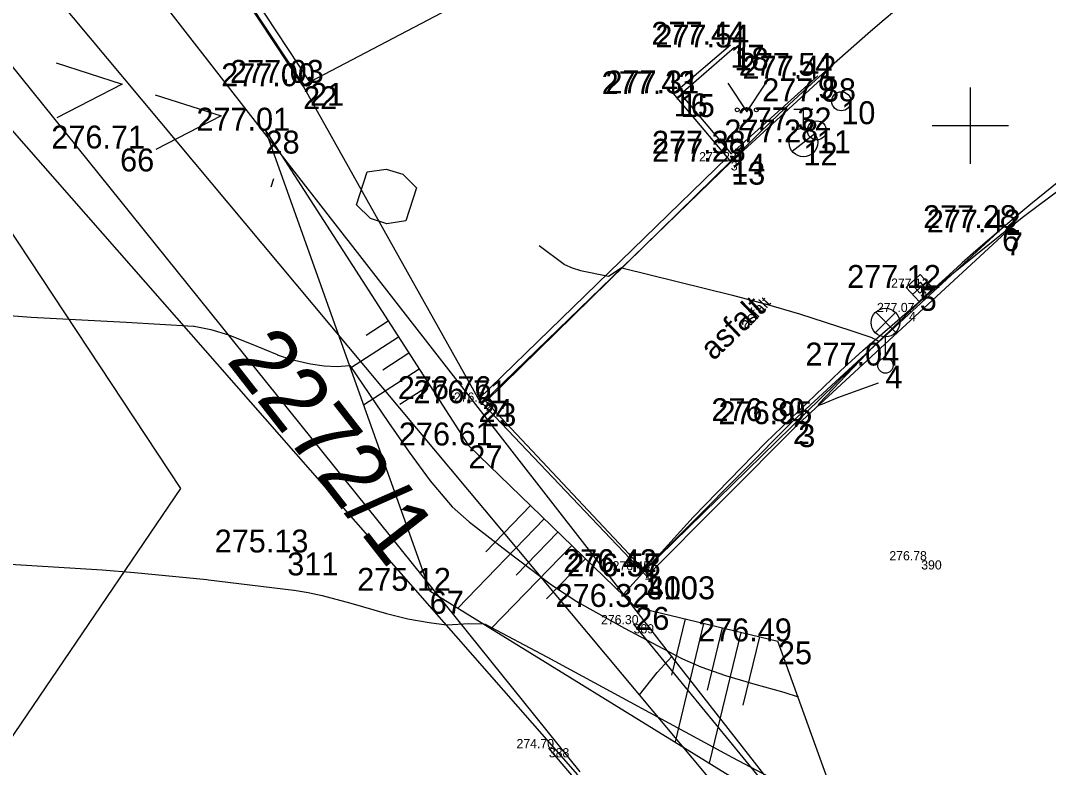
# Model space of a CAD drawing. Extents: x -771260 to -770828, y -1053564 to -1052811.
# Drawn here: x -771024.86 to -770997.95, y -1053166.8 to -1053147.25 of the extents above; entities that cross this region are included whole.
import ezdxf

# ---------------------------------------------------------------- set-up
doc = ezdxf.new("R2010")
doc.units = 0
for name, color, linetype in [('14_8_2023_krizky', 7, 'Continuous'), ('25_10_2019_asfalt', 7, 'Continuous'), ('25_10_2019_hrana', 7, 'Continuous'), ('25_10_2019_pata', 7, 'Continuous'), ('25_10_2019_popis_povrchu', 7, 'Continuous'), ('25_10_2019_vpust', 7, 'Continuous'), ('25_10_2019_zamereny_bod', 7, 'Continuous'), ('25_10_2019_zamereny_bod_cislo', 7, 'Continuous'), ('25_10_2019_zamereny_bod_vyska', 7, 'Continuous'), ('25_3_2019_hrana', 7, 'Continuous'), ('25_3_2019_hydrant', 7, 'Continuous'), ('25_3_2019_krizky_JTSK', 7, 'Continuous'), ('25_3_2019_lampa', 7, 'Continuous'), ('25_3_2019_obrubnik', 7, 'Continuous'), ('25_3_2019_operna_stena', 7, 'Continuous'), ('25_3_2019_pata', 7, 'Continuous'), ('25_3_2019_popis_povrchu', 7, 'Continuous'), ('25_3_2019_soupe', 7, 'Continuous'), ('25_3_2019_srafy', 7, 'Continuous'), ('25_3_2019_vpust', 7, 'Continuous'), ('25_3_2019_vrstevnice_interval_po_1m', 7, 'Continuous'), ('25_3_2019_zamereny_bod', 7, 'Continuous'), ('25_3_2019_zamereny_bod_cislo', 7, 'Continuous'), ('25_3_2019_zamereny_bod_vyska', 7, 'Continuous'), ('25_3_2019_znacka_zelen', 7, 'Continuous'), ('Default', 7, 'Continuous'), ('DKM_Hranice parcel', 7, 'Continuous'), ('DKM_Parcelní čísla', 7, 'Continuous')]:
    doc.layers.add(name, color=color, linetype=linetype)

# ---------------------------------------------------------------- blocks, each defined once
blk = doc.blocks.new('6.301')
at = {"layer": '25_10_2019_vpust'}
blk.add_line((-5, 0), (5, 0), dxfattribs=at)
blk.add_lwpolyline([(-5, -5), (5, -5), (5, 5), (-5, 5)], close=True, dxfattribs=at)
blk = doc.blocks.new('POINT_DISPLAY')
at = {"layer": 'Default'}
blk.add_line((0, 0), (0, 0), dxfattribs=at)
blk = doc.blocks.new('6.140')
at = {"layer": '25_3_2019_soupe'}
blk.add_circle((0, 0), 5, dxfattribs=at)
blk = doc.blocks.new('6.130')
at = {"layer": '25_3_2019_hydrant'}
for p, q in [((-5, 17.5), (5, 17.5)), ((0, 7.5), (0, 17.5)), ((-5.88, -4.62), (5.92, 4.64))]:
    blk.add_line(p, q, dxfattribs=at)
blk.add_circle((0, 0), 7.5, dxfattribs=at)
blk = doc.blocks.new('6.301_1')
at = {"layer": '25_3_2019_vpust'}
blk.add_line((-5, 0), (5, 0), dxfattribs=at)
blk.add_lwpolyline([(-5, -5.02), (5.01, -5.02), (5.01, 5.01), (-5, 5.01)], close=True, dxfattribs=at)
blk = doc.blocks.new('6.560_1')
at = {"layer": '25_3_2019_lampa'}
for p, q in [((-5.28, 17.24), (5.28, 27.8)), ((5.44, 17.3), (-5.12, 27.88)), ((0, 4), (0, 15))]:
    blk.add_line(p, q, dxfattribs=at)
for centre, radius in [((0, 22.5), 7.5), ((0, 0), 4), ((0, 0), 4)]:
    blk.add_circle(centre, radius, dxfattribs=at)
blk = doc.blocks.new('3.140_1')
at = {"layer": '25_3_2019_znacka_zelen'}
blk.add_lwpolyline([(-10, 15), (0, 0), (10, 15)], dxfattribs=at)
for centre in [(-5, 1), (-5, 1), (5, 1), (5, 1)]:
    blk.add_circle(centre, 1, dxfattribs=at)
blk = doc.blocks.new('KRIZEK')
at = {"layer": '25_3_2019_krizky_JTSK'}
for p, q in [((0, 10), (0, -10)), ((-10, 0), (10, 0))]:
    blk.add_line(p, q, dxfattribs=at)

msp = doc.modelspace()

# ---------------------------------------------------------------- linework, layer by layer
at = {"layer": '25_10_2019_asfalt'}
for p, q in [((-771012.682, -1053157.228), (-771006.268, -1053150.936)), ((-771001.605, -1053154.883), (-771008.528, -1053161.645)), ((-771008.528, -1053161.645), (-771012.682, -1053157.228))]:
    msp.add_line(p, q, dxfattribs=at)
for centre, radius, start, end in [((-770962.305, -1053194.616), 61.974, 120.6871, 135.18497), ((-770962.167, -1053196.205), 57.121, 118.4691, 133.6637)]:
    msp.add_arc(centre, radius, start, end, dxfattribs=at)
at = {"layer": '25_10_2019_hrana'}
msp.add_line((-771008.812, -1053163.054), (-771000.209, -1053173.555), dxfattribs=at)
at = {"layer": '25_10_2019_pata'}
msp.add_line((-771002.649, -1053176.137), (-771011.032, -1053166.3), dxfattribs=at)
at = {"layer": '25_3_2019_hrana'}
for p, q in [((-771018.448, -1053150.133), (-771013.139, -1053158.375)), ((-771013.139, -1053158.375), (-771008.768, -1053162.601)), ((-771008.768, -1053162.601), (-771005.035, -1053163.502)), ((-771003.036, -1053169.027), (-771005.035, -1053163.502))]:
    msp.add_line(p, q, dxfattribs=at)
at = {"layer": '25_3_2019_obrubnik'}
for p, q in [((-771007.765, -1053149.158), (-771006.277, -1053147.884)), ((-771006.173, -1053147.955), (-771007.58, -1053149.176)), ((-771006.263, -1053150.737), (-771003.991, -1053148.697)), ((-771017.465, -1053148.97), (-771012.872, -1053157.161)), ((-771003.89, -1053148.773), (-771006.258, -1053150.946)), ((-771006.258, -1053150.946), (-771007.765, -1053149.158)), ((-771007.58, -1053149.176), (-771006.263, -1053150.737)), ((-771012.872, -1053157.161), (-771006.358, -1053150.828)), ((-771006.258, -1053150.946), (-771012.776, -1053157.27)), ((-770999.165, -1053152.686), (-771004.645, -1053157.739)), ((-770999.067, -1053152.797), (-771004.501, -1053157.817)), ((-771012.776, -1053157.27), (-771012.872, -1053157.161)), ((-771008.569, -1053161.691), (-771012.776, -1053157.27)), ((-771004.645, -1053157.739), (-771008.569, -1053161.691)), ((-771004.501, -1053157.817), (-771008.466, -1053161.801)), ((-771008.466, -1053161.801), (-771008.569, -1053161.691))]:
    msp.add_line(p, q, dxfattribs=at)
at = {"layer": '25_3_2019_operna_stena'}
for p, q in [((-771020.754, -1053143.598), (-771017.282, -1053148.882)), ((-771017.465, -1053148.97), (-771020.914, -1053143.736)), ((-771017.282, -1053148.882), (-771017.465, -1053148.97))]:
    msp.add_line(p, q, dxfattribs=at)
at = {"layer": '25_3_2019_pata'}
for p, q in [((-771018.448, -1053150.133), (-771014.15, -1053162.18)), ((-771014.15, -1053162.18), (-771003.036, -1053169.027))]:
    msp.add_line(p, q, dxfattribs=at)
at = {"layer": '25_3_2019_srafy'}
for p, q in [((-771015.235, -1053155.121), (-771015.818, -1053155.496)), ((-771014.964, -1053155.541), (-771016.228, -1053156.355)), ((-771014.693, -1053155.961), (-771015.374, -1053156.4)), ((-771014.423, -1053156.382), (-771015.883, -1053157.322)), ((-771014.152, -1053156.802), (-771014.931, -1053157.304)), ((-771011.511, -1053159.948), (-771012.68, -1053161.157)), ((-771011.152, -1053160.296), (-771013.413, -1053162.634)), ((-771010.793, -1053160.644), (-771011.885, -1053161.773)), ((-771010.433, -1053160.991), (-771012.541, -1053163.171)), ((-771010.074, -1053161.339), (-771011.09, -1053162.389)), ((-771007.465, -1053162.916), (-771007.82, -1053164.388)), ((-771006.979, -1053163.033), (-771007.727, -1053166.137)), ((-771006.493, -1053163.15), (-771006.886, -1053164.781)), ((-771006.007, -1053163.268), (-771006.832, -1053166.688)), ((-771005.521, -1053163.385), (-771005.952, -1053165.175))]:
    msp.add_line(p, q, dxfattribs=at)
at = {"layer": '25_3_2019_vrstevnice_interval_po_1m'}
for points in [[(-771023.93, -1053148.36), (-771022.202, -1053148.916), (-771023.915, -1053149.795)], [(-771021.338, -1053149.193), (-771019.609, -1053149.749), (-771021.322, -1053150.629)], [(-771015.705, -1053152.435), (-771016.068, -1053152.08), (-771015.79, -1053151.216), (-771015.289, -1053151.138), (-771014.857, -1053151.277), (-771014.494, -1053151.632), (-771014.772, -1053152.496), (-771015.273, -1053152.574), (-771015.705, -1053152.435)], [(-771018.298, -1053151.601), (-771018.228, -1053151.385)], [(-771011.285, -1053153.141), (-771011.285, -1053153.141)], [(-771011.285, -1053153.141), (-771010.628, -1053153.631), (-771010.622, -1053153.634), (-771010.424, -1053153.725), (-771010.202, -1053153.792), (-771009.468, -1053153.945), (-771009.404, -1053153.902), (-771009.131, -1053153.717), (-771009.118, -1053153.721), (-771006.22, -1053154.444), (-771005.375, -1053154.666), (-771005.365, -1053154.668), (-771004.472, -1053154.931), (-771003.123, -1053155.368), (-771002.579, -1053155.553), (-771002.568, -1053155.558), (-771002.39, -1053155.643), (-771002.529, -1053155.788), (-771003.953, -1053157.273), (-771003.983, -1053157.319), (-771003.988, -1053157.326), (-771003.96, -1053157.318), (-771003.856, -1053157.286), (-771003.526, -1053157.143), (-771003.468, -1053157.122), (-771002.401, -1053156.738)], [(-771010.628, -1053153.631), (-771010.628, -1053153.631)], [(-771010.424, -1053153.725), (-771010.424, -1053153.725)], [(-771010.202, -1053153.792), (-771010.202, -1053153.792)], [(-771009.131, -1053153.717), (-771009.131, -1053153.717)], [(-771009.468, -1053153.945), (-771009.468, -1053153.945)], [(-771006.22, -1053154.444), (-771006.22, -1053154.444)], [(-771005.365, -1053154.668), (-771005.365, -1053154.668)], [(-771025.846, -1053154.921), (-771024.581, -1053155.015), (-771022.095, -1053155.145), (-771020.33, -1053155.256), (-771020.316, -1053155.256), (-771019.883, -1053155.336), (-771019.422, -1053155.483), (-771018.829, -1053155.716), (-771018.147, -1053155.997), (-771018.141, -1053155.999), (-771017.766, -1053156.124), (-771017.269, -1053156.239), (-771016.914, -1053156.289), (-771016.57, -1053156.307), (-771016.253, -1053156.286), (-771016.24, -1053156.286), (-771015.23, -1053157.774), (-771014.685, -1053158.547), (-771014.135, -1053159.298), (-771013.566, -1053159.98), (-771013.566, -1053159.981), (-771013.121, -1053160.371), (-771012.115, -1053161.152), (-771010.964, -1053162.02), (-771010.298, -1053162.46), (-771010.253, -1053162.486), (-771009.055, -1053163.155), (-771007.582, -1053163.933), (-771007.536, -1053163.957), (-771007.056, -1053164.167), (-771006.404, -1053164.394), (-771005.639, -1053164.625), (-771004.881, -1053164.836), (-771004.509, -1053164.959), (-771004.494, -1053164.963)], [(-771024.581, -1053155.015), (-771024.581, -1053155.015)], [(-771022.095, -1053155.145), (-771022.095, -1053155.145)], [(-771004.472, -1053154.931), (-771004.472, -1053154.931)], [(-771020.316, -1053155.256), (-771020.316, -1053155.256)], [(-771019.883, -1053155.336), (-771019.883, -1053155.336)], [(-771003.123, -1053155.368), (-771003.123, -1053155.368)], [(-771019.422, -1053155.483), (-771019.422, -1053155.483)], [(-771018.829, -1053155.716), (-771018.829, -1053155.716)], [(-771002.579, -1053155.553), (-771002.579, -1053155.553)], [(-771002.39, -1053155.643), (-771002.39, -1053155.643)], [(-771018.141, -1053155.999), (-771018.141, -1053155.999)], [(-771017.766, -1053156.124), (-771017.766, -1053156.124)], [(-771017.269, -1053156.239), (-771017.269, -1053156.239)], [(-771016.914, -1053156.289), (-771016.914, -1053156.289)], [(-771016.57, -1053156.307), (-771016.57, -1053156.307)], [(-771016.24, -1053156.286), (-771016.24, -1053156.286)], [(-771003.988, -1053157.326), (-771003.988, -1053157.326)], [(-771003.953, -1053157.273), (-771003.953, -1053157.273)], [(-771003.856, -1053157.286), (-771003.856, -1053157.286)], [(-771003.526, -1053157.143), (-771003.526, -1053157.143)], [(-771015.23, -1053157.774), (-771015.23, -1053157.774)], [(-771014.685, -1053158.547), (-771014.685, -1053158.547)], [(-771014.135, -1053159.298), (-771014.135, -1053159.298)], [(-771013.566, -1053159.98), (-771013.566, -1053159.98)], [(-771013.121, -1053160.371), (-771013.121, -1053160.371)], [(-771012.115, -1053161.152), (-771012.115, -1053161.152)], [(-771025.706, -1053161.45), (-771022.729, -1053161.628), (-771021.878, -1053161.702), (-771019.984, -1053161.886), (-771019.942, -1053161.891), (-771017.707, -1053162.161), (-771017.698, -1053162.162), (-771017.332, -1053162.221), (-771016.963, -1053162.301), (-771016.216, -1053162.503), (-771015.282, -1053162.776), (-771014.722, -1053162.913), (-771014.166, -1053163.01), (-771014.162, -1053163.011), (-771013.708, -1053163.067), (-771013.691, -1053163.069), (-771013.128, -1053163.035), (-771012.742, -1053163.048), (-771012.7, -1053163.049), (-771011.084, -1053163.907), (-771006.228, -1053166.546), (-771005.284, -1053167.04)], [(-771022.729, -1053161.628), (-771022.729, -1053161.628)], [(-771021.878, -1053161.702), (-771021.878, -1053161.702)], [(-771019.984, -1053161.886), (-771019.984, -1053161.886)], [(-771017.698, -1053162.162), (-771017.698, -1053162.162)], [(-771010.964, -1053162.02), (-771010.964, -1053162.02)], [(-771017.332, -1053162.221), (-771017.332, -1053162.221)], [(-771016.963, -1053162.301), (-771016.963, -1053162.301)], [(-771016.216, -1053162.503), (-771016.216, -1053162.503)], [(-771010.298, -1053162.46), (-771010.298, -1053162.46)], [(-771015.282, -1053162.776), (-771015.282, -1053162.776)], [(-771014.722, -1053162.913), (-771014.722, -1053162.913)], [(-771014.162, -1053163.011), (-771014.162, -1053163.011)], [(-771013.691, -1053163.069), (-771013.691, -1053163.069)], [(-771013.128, -1053163.035), (-771013.128, -1053163.035)], [(-771012.7, -1053163.049), (-771012.7, -1053163.049)], [(-771009.055, -1053163.155), (-771009.055, -1053163.155)], [(-771011.084, -1053163.907), (-771011.084, -1053163.907)], [(-771007.536, -1053163.957), (-771007.536, -1053163.957)], [(-771007.056, -1053164.167), (-771007.056, -1053164.167)], [(-771006.404, -1053164.394), (-771006.404, -1053164.394)], [(-771005.639, -1053164.625), (-771005.639, -1053164.625)], [(-771004.881, -1053164.836), (-771004.881, -1053164.836)], [(-771004.494, -1053164.963), (-771004.494, -1053164.963)], [(-771004.494, -1053164.963), (-771004.494, -1053164.963)], [(-771006.228, -1053166.546), (-771006.228, -1053166.546)]]:
    msp.add_lwpolyline(points, dxfattribs=at)
at = {"layer": 'DKM_Hranice parcel'}
for p, q in [((-771008.66, -1053164.9), (-771029.17, -1053140.37)), ((-771032.21, -1053142.02), (-771010.28, -1053167)), ((-771007.81, -1053163.9), (-771009.08, -1053162.27)), ((-771008.2, -1053164.32), (-771007.81, -1053163.9)), ((-771008.66, -1053164.9), (-771008.2, -1053164.32)), ((-771005.13, -1053169.12), (-771008.66, -1053164.9))]:
    msp.add_line(p, q, dxfattribs=at)
for points in [[(-771070.11, -1053079.64), (-771069.54, -1053080.6), (-771057.49, -1053100.84), (-771043.28, -1053124.36), (-771026.92, -1053146.17), (-771010.22, -1053166.92)], [(-771009.08, -1053162.27), (-771025.5, -1053141.18), (-771039.73, -1053121.91), (-771041.28, -1053119.65)], [(-771003.78, -1053141.77), (-771017.45, -1053148.94), (-771017.88, -1053148.28), (-771021.86, -1053142.27)], [(-771034.59, -1053186.63), (-771030.93, -1053176.78), (-771026.3, -1053167.79), (-771020.67, -1053159.5), (-771032.21, -1053142.02)], [(-771009.08, -1053162.27), (-771007.256, -1053160.252), (-771005.36, -1053158.303), (-771003.393, -1053156.424), (-771002.809, -1053155.893), (-771000.755, -1053154.11), (-770998.637, -1053152.403), (-770996.458, -1053150.776), (-770994.22, -1053149.23)], [(-770986.09, -1053191.86), (-771005.65, -1053166.67), (-771007.81, -1053163.9)]]:
    msp.add_lwpolyline(points, dxfattribs=at)

# ---------------------------------------------------------------- block references
at = {"layer": '14_8_2023_krizky', "xscale": 0.1, "yscale": 0.10000000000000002}
msp.add_blockref('KRIZEK', (-771000, -1053150), dxfattribs=at)
at = {"layer": '25_10_2019_vpust', "xscale": 0.02, "yscale": 0.02, "rotation": 41.6276313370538}
msp.add_blockref('6.301', (-771001.312, -1053154.245), dxfattribs=at)
at = {"layer": '25_10_2019_zamereny_bod', "xscale": 0.1, "yscale": 0.10000000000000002}
for p in [(-771006.268, -1053150.936), (-771001.312, -1053154.245), (-771001.605, -1053154.883), (-771012.682, -1053157.228), (-771001.283, -1053161.382), (-771008.528, -1053161.645), (-771008.813, -1053163.054), (-771011.032, -1053166.3)]:
    msp.add_blockref('POINT_DISPLAY', p, dxfattribs=at)
at = {"layer": '25_3_2019_hydrant', "xscale": 0.05, "yscale": 0.05000000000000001}
msp.add_blockref('6.130', (-771004.367, -1053150.442), dxfattribs=at)
at = {"layer": '25_3_2019_lampa', "xscale": 0.05, "yscale": 0.05000000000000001}
msp.add_blockref('6.560_1', (-771002.22, -1053156.283), dxfattribs=at)
at = {"layer": '25_3_2019_soupe', "xscale": 0.05, "yscale": 0.05000000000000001}
for p in [(-771003.376, -1053149.365), (-771004.016, -1053150.127)]:
    msp.add_blockref('6.140', p, dxfattribs=at)
at = {"layer": '25_3_2019_vpust', "xscale": 0.05, "yscale": 0.05000000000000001, "rotation": 42.72382650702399}
msp.add_blockref('6.301_1', (-771001.324, -1053154.251), dxfattribs=at)
at = {"layer": '25_3_2019_zamereny_bod', "xscale": 0.1, "yscale": 0.10000000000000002}
for p in [(-771006.278, -1053147.885), (-771006.173, -1053147.956), (-771003.992, -1053148.697), (-771017.466, -1053148.971), (-771017.283, -1053148.882), (-771003.89, -1053148.774), (-771007.765, -1053149.159), (-771007.58, -1053149.177), (-771003.376, -1053149.365), (-771018.448, -1053150.134), (-771004.016, -1053150.127), (-771022.255, -1053150.601), (-771004.367, -1053150.442), (-771006.264, -1053150.737), (-771006.259, -1053150.947), (-770999.165, -1053152.686), (-770999.067, -1053152.798), (-771001.324, -1053154.251), (-771002.22, -1053156.283), (-771012.873, -1053157.161), (-771012.776, -1053157.27), (-771004.645, -1053157.739), (-771004.502, -1053157.818), (-771013.139, -1053158.375), (-771017.881, -1053161.177), (-771008.57, -1053161.691), (-771008.473, -1053161.803), (-771008.466, -1053161.801), (-771014.15, -1053162.18), (-771008.769, -1053162.602), (-771005.035, -1053163.503)]:
    msp.add_blockref('POINT_DISPLAY', p, dxfattribs=at)
at = {"layer": '25_3_2019_znacka_zelen', "xscale": 0.05, "yscale": 0.05000000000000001}
msp.add_blockref('3.140_1', (-771005.85, -1053149.64), dxfattribs=at)

# ---------------------------------------------------------------- texts
at = {"layer": '25_10_2019_popis_povrchu'}
msp.add_text('asfalt', height=0.3, rotation=47.6025, dxfattribs=at).set_placement((-771005.851, -1053155.361))
at = {"layer": '25_10_2019_zamereny_bod_cislo'}
for s, p in [('3', (-771006.268, -1053151.176)), ('5', (-771001.312, -1053154.485)), ('4', (-771001.605, -1053155.123)), ('2', (-771012.682, -1053157.468)), ('390', (-771001.283, -1053161.622)), ('1', (-771008.528, -1053161.885)), ('389', (-771008.813, -1053163.294)), ('388', (-771011.032, -1053166.54))]:
    msp.add_text(s, height=0.24, dxfattribs=at).set_placement(p)
at = {"layer": '25_10_2019_zamereny_bod_vyska'}
for s, p in [('277.23 ', (-771007.096, -1053150.936)), ('277.12 ', (-771002.072, -1053154.245)), ('277.07 ', (-771002.442, -1053154.883)), ('276.74 ', (-771013.517, -1053157.228)), ('276.78 ', (-771002.118, -1053161.382)), ('276.45 ', (-771009.363, -1053161.645)), ('276.30 ', (-771009.665, -1053163.054)), ('274.70 ', (-771011.878, -1053166.3))]:
    msp.add_text(s, height=0.24, dxfattribs=at).set_placement(p)
at = {"layer": '25_3_2019_popis_povrchu'}
msp.add_text('asfalt', height=0.6, rotation=43.9444, dxfattribs=at).set_placement((-771006.72, -1053156.174))
at = {"layer": '25_3_2019_zamereny_bod_cislo'}
for s, p in [('17', (-771006.278, -1053148.485)), ('18', (-771006.173, -1053148.556)), ('9', (-771003.992, -1053149.297)), ('22', (-771017.466, -1053149.571)), ('21', (-771017.283, -1053149.482)), ('8', (-771003.89, -1053149.374)), ('16', (-771007.765, -1053149.759)), ('15', (-771007.58, -1053149.777)), ('10', (-771003.376, -1053149.965)), ('28', (-771018.448, -1053150.734)), ('11', (-771004.016, -1053150.727)), ('66', (-771022.255, -1053151.201)), ('12', (-771004.367, -1053151.042)), ('14', (-771006.264, -1053151.337)), ('13', (-771006.259, -1053151.547)), ('6', (-770999.165, -1053153.286)), ('7', (-770999.067, -1053153.398)), ('5', (-771001.324, -1053154.851)), ('4', (-771002.22, -1053156.883)), ('24', (-771012.873, -1053157.761)), ('23', (-771012.776, -1053157.87)), ('2', (-771004.645, -1053158.339)), ('3', (-771004.502, -1053158.418)), ('27', (-771013.139, -1053158.975)), ('311', (-771017.881, -1053161.777)), ('1', (-771008.57, -1053162.291)), ('4003', (-771008.466, -1053162.401)), ('310', (-771008.473, -1053162.403)), ('67', (-771014.15, -1053162.78)), ('26', (-771008.769, -1053163.202)), ('25', (-771005.035, -1053164.103))]:
    msp.add_text(s, height=0.6, dxfattribs=at).set_placement(p)
at = {"layer": '25_3_2019_zamereny_bod_vyska'}
for s, p in [('277.44 ', (-771008.348, -1053147.885)), ('277.54 ', (-771008.243, -1053147.956)), ('277.54 ', (-771006.062, -1053148.697)), ('277.42 ', (-771005.96, -1053148.774)), ('277.00 ', (-771019.609, -1053148.971)), ('277.03 ', (-771019.379, -1053148.882)), ('277.43 ', (-771009.65, -1053149.177)), ('277.31 ', (-771009.55, -1053149.159)), ('277.38 ', (-771005.446, -1053149.365)), ('277.01 ', (-771020.259, -1053150.134)), ('277.32 ', (-771006.086, -1053150.127)), ('276.71 ', (-771024.057, -1053150.601)), ('277.28 ', (-771006.437, -1053150.442)), ('277.38 ', (-771008.334, -1053150.737)), ('277.23 ', (-771008.329, -1053150.947)), ('277.28 ', (-771001.235, -1053152.686)), ('277.42 ', (-771001.137, -1053152.798)), ('277.12 ', (-771003.223, -1053154.251)), ('277.04 ', (-771004.316, -1053156.283)), ('276.76 ', (-771014.987, -1053157.161)), ('276.71 ', (-771014.578, -1053157.27)), ('276.80 ', (-771006.777, -1053157.739)), ('276.95 ', (-771006.591, -1053157.818)), ('276.61 ', (-771014.958, -1053158.375)), ('275.13 ', (-771019.78, -1053161.177)), ('276.42 ', (-771010.656, -1053161.691)), ('276.58 ', (-771010.559, -1053161.803)), ('276.57 ', (-771010.55, -1053161.801)), ('275.12 ', (-771016.049, -1053162.18)), ('276.32 ', (-771010.855, -1053162.602)), ('276.49 ', (-771007.125, -1053163.503))]:
    msp.add_text(s, height=0.6, dxfattribs=at).set_placement(p)
at = {"layer": 'DKM_Parcelní čísla'}
msp.add_text('2272/1', height=1.7, rotation=308, dxfattribs=at).set_placement((-771019.499, -1053156.153))

doc.saveas('drawing.dxf')
